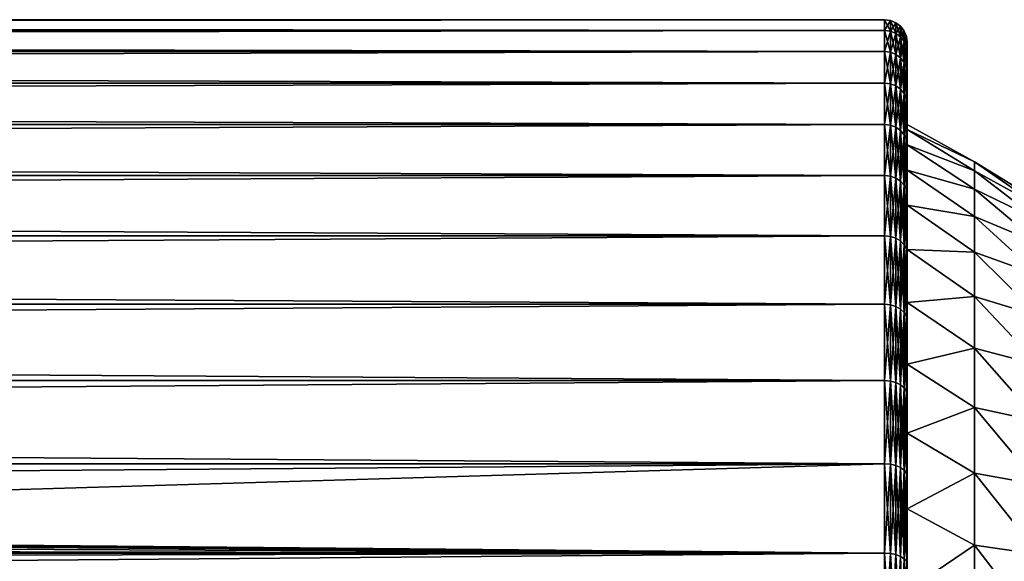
# Model space of a CAD drawing. Header units: millimetres. Extents: x -128 to 173, y -40 to 30.
# Tile 269 of 353: x 108 to 130, y 11 to 23. Entities that reach past the tile are written whole.
import ezdxf

# ---------------------------------------------------------------- set-up
doc = ezdxf.new("R2010")
doc.units = ezdxf.units.MM
doc.header["$LTSCALE"] = 56.728605
for name, color, linetype in [('2', 7, 'CONTINUOUS'), ('24', 7, 'CONTINUOUS'), ('3', 7, 'CONTINUOUS'), ('36', 7, 'CONTINUOUS')]:
    doc.layers.add(name, color=color, linetype=linetype)

msp = doc.modelspace()

# ---------------------------------------------------------------- linework, layer by layer
at = {"layer": '2', "color": 7, "linetype": 'CONTINUOUS'}
for points in [[(128, 22.471, 1.14), (128, 22.24, 3.407), (128, 22.471, -1.14), (128, 22.471, 1.14)], [(128, 22.471, -1.14), (128, 22.24, 3.407), (128, 22.24, -3.407), (128, 22.471, -1.14)], [(128, 22.24, 3.407), (128, 21.782, 5.64), (128, 22.24, -3.407), (128, 22.24, 3.407)], [(128, 22.24, -3.407), (128, 21.782, 5.64), (128, 21.782, -5.64), (128, 22.24, -3.407)], [(128, 21.782, 5.64), (128, 21.099, 7.815), (128, 21.782, -5.64), (128, 21.782, 5.64)], [(128, 21.782, -5.64), (128, 21.099, 7.815), (128, 21.099, -7.815), (128, 21.782, -5.64)], [(128, 21.099, 7.815), (128, 20.2, 9.91), (128, 21.099, -7.815), (128, 21.099, 7.815)], [(128, 21.099, -7.815), (128, 20.2, 9.91), (128, 20.653), (128, 21.099, -7.815)], [(128, 20.2, -9.91), (128, 21.099, -7.815), (128, 20.202, -4.294), (128, 20.2, -9.91)], [(128, 20.202, -4.294), (128, 21.099, -7.815), (128, 20.54, -2.159), (128, 20.202, -4.294)], [(128, 20.54, -2.159), (128, 21.099, -7.815), (128, 20.653), (128, 20.54, -2.159)], [(128, 20.653), (128, 20.2, 9.91), (128, 20.54, 2.159), (128, 20.653)], [(128, 20.54, 2.159), (128, 20.2, 9.91), (128, 20.202, 4.294), (128, 20.54, 2.159)], [(128, 20.202, 4.294), (128, 20.2, 9.91), (128, 19.642, 6.382), (128, 20.202, 4.294)], [(128, 19.642, -6.382), (128, 20.2, -9.91), (128, 20.202, -4.294), (128, 19.642, -6.382)], [(128, 20.2, 9.91), (128, 19.094, 11.903), (128, 19.642, 6.382), (128, 20.2, 9.91)], [(128, 19.094, -11.903), (128, 20.2, -9.91), (128, 19.642, -6.382), (128, 19.094, -11.903)], [(128, 19.642, 6.382), (128, 19.094, 11.903), (128, 18.868, 8.4), (128, 19.642, 6.382)], [(128, 18.868, -8.4), (128, 19.094, -11.903), (128, 19.642, -6.382), (128, 18.868, -8.4)], [(128, 19.094, 11.903), (128, 17.791, 13.774), (128, 18.868, 8.4), (128, 19.094, 11.903)], [(128, 17.791, -13.774), (128, 19.094, -11.903), (128, 17.886, -10.327), (128, 17.791, -13.774)], [(128, 17.886, -10.327), (128, 19.094, -11.903), (128, 18.868, -8.4), (128, 17.886, -10.327)], [(128, 18.868, 8.4), (128, 17.791, 13.774), (128, 17.886, 10.327), (128, 18.868, 8.4)], [(128, 17.886, 10.327), (128, 17.791, 13.774), (128, 16.709, 12.14), (128, 17.886, 10.327)], [(128, 16.709, -12.14), (128, 17.791, -13.774), (128, 17.886, -10.327), (128, 16.709, -12.14)], [(128, 17.791, 13.774), (128, 16.306, 15.503), (128, 16.709, 12.14), (128, 17.791, 13.774)], [(128, 16.306, -15.503), (128, 17.791, -13.774), (128, 16.709, -12.14), (128, 16.306, -15.503)], [(128, 16.709, 12.14), (128, 16.306, 15.503), (128, 15.348, 13.82), (128, 16.709, 12.14)], [(128, 15.348, -13.82), (128, 16.306, -15.503), (128, 16.709, -12.14), (128, 15.348, -13.82)], [(128, 16.306, 15.503), (128, 14.654, 17.073), (128, 15.348, 13.82), (128, 16.306, 15.503)], [(128, 14.654, -17.073), (128, 16.306, -15.503), (128, 15.348, -13.82), (128, 14.654, -17.073)], [(128, 15.348, 13.82), (128, 14.654, 17.073), (128, 13.82, 15.348), (128, 15.348, 13.82)], [(128, 13.82, -15.348), (128, 14.654, -17.073), (128, 15.348, -13.82), (128, 13.82, -15.348)], [(128, 14.654, 17.073), (128, 12.851, 18.469), (128, 13.82, 15.348), (128, 14.654, 17.073)], [(128, 12.851, -18.469), (128, 14.654, -17.073), (128, 13.82, -15.348), (128, 12.851, -18.469)], [(128, 13.82, 15.348), (128, 12.851, 18.469), (128, 12.14, 16.709), (128, 13.82, 15.348)], [(128, 12.14, -16.709), (128, 12.851, -18.469), (128, 13.82, -15.348), (128, 12.14, -16.709)], [(128, 12.851, 18.469), (128, 10.917, 19.674), (128, 12.14, 16.709), (128, 12.851, 18.469)], [(128, 10.917, -19.674), (128, 12.851, -18.469), (128, 12.14, -16.709), (128, 10.917, -19.674)], [(128, 12.14, 16.709), (128, 10.917, 19.674), (128, 10.327, 17.886), (128, 12.14, 16.709)], [(128, 10.327, -17.886), (128, 10.917, -19.674), (128, 12.14, -16.709), (128, 10.327, -17.886)]]:
    msp.add_3dface(points, dxfattribs=at)
at = {"layer": '24', "color": 7, "linetype": 'CONTINUOUS'}
for points in [[(127.5, 22.735, -3.483), (127.5, 22.97, -1.165), (127.629, 22.718, -3.48), (127.5, 22.735, -3.483)], [(127.5, 22.97, -1.165), (127.5, 22.97, 1.165), (127.629, 22.953, -1.164), (127.5, 22.97, -1.165)], [(127.5, 22.97, -1.165), (127.629, 22.953, -1.164), (127.629, 22.718, -3.48), (127.5, 22.97, -1.165)], [(127.5, 22.97, 1.165), (127.5, 22.735, 3.483), (127.629, 22.953, 1.164), (127.5, 22.97, 1.165)], [(127.5, 22.97, 1.165), (127.629, 22.953, 1.164), (127.629, 22.953, -1.164), (127.5, 22.97, 1.165)], [(127.5, 22.735, 3.483), (127.629, 22.718, 3.48), (127.629, 22.953, 1.164), (127.5, 22.735, 3.483)], [(127.75, 22.904, 1.162), (127.75, 22.904, -1.162), (127.629, 22.953, 1.164), (127.75, 22.904, 1.162)], [(127.629, 22.718, 3.48), (127.75, 22.904, 1.162), (127.629, 22.953, 1.164), (127.629, 22.718, 3.48)], [(127.75, 22.904, -1.162), (127.75, 22.668, -3.473), (127.629, 22.953, -1.164), (127.75, 22.904, -1.162)], [(127.629, 22.953, 1.164), (127.75, 22.904, -1.162), (127.629, 22.953, -1.164), (127.629, 22.953, 1.164)], [(127.629, 22.953, -1.164), (127.75, 22.668, -3.473), (127.629, 22.718, -3.48), (127.629, 22.953, -1.164)], [(127.75, 22.668, 3.473), (127.75, 22.904, 1.162), (127.629, 22.718, 3.48), (127.75, 22.668, 3.473)], [(127.854, 22.824, 1.158), (127.854, 22.824, -1.158), (127.75, 22.904, 1.162), (127.854, 22.824, 1.158)], [(127.75, 22.668, 3.473), (127.854, 22.824, 1.158), (127.75, 22.904, 1.162), (127.75, 22.668, 3.473)], [(127.854, 22.824, -1.158), (127.854, 22.59, -3.461), (127.75, 22.904, -1.162), (127.854, 22.824, -1.158)], [(127.75, 22.904, 1.162), (127.854, 22.824, -1.158), (127.75, 22.904, -1.162), (127.75, 22.904, 1.162)], [(127.75, 22.904, -1.162), (127.854, 22.59, -3.461), (127.75, 22.668, -3.473), (127.75, 22.904, -1.162)], [(127.5, 22.266, -5.765), (127.5, 22.735, -3.483), (127.629, 22.249, -5.761), (127.5, 22.266, -5.765)], [(127.5, 22.735, -3.483), (127.629, 22.718, -3.48), (127.629, 22.249, -5.761), (127.5, 22.735, -3.483)], [(127.5, 22.735, 3.483), (127.5, 22.266, 5.765), (127.629, 22.718, 3.48), (127.5, 22.735, 3.483)], [(127.5, 22.266, 5.765), (127.629, 22.249, 5.761), (127.629, 22.718, 3.48), (127.5, 22.266, 5.765)], [(127.629, 22.249, 5.761), (127.75, 22.668, 3.473), (127.629, 22.718, 3.48), (127.629, 22.249, 5.761)], [(127.75, 22.668, -3.473), (127.75, 22.201, -5.748), (127.629, 22.718, -3.48), (127.75, 22.668, -3.473)], [(127.629, 22.718, -3.48), (127.75, 22.201, -5.748), (127.629, 22.249, -5.761), (127.629, 22.718, -3.48)], [(127.854, 22.59, 3.461), (127.854, 22.824, 1.158), (127.75, 22.668, 3.473), (127.854, 22.59, 3.461)], [(127.933, 22.72, 1.152), (127.933, 22.72, -1.152), (127.854, 22.824, 1.158), (127.933, 22.72, 1.152)], [(127.854, 22.59, 3.461), (127.933, 22.72, 1.152), (127.854, 22.824, 1.158), (127.854, 22.59, 3.461)], [(127.933, 22.72, -1.152), (127.933, 22.487, -3.445), (127.854, 22.824, -1.158), (127.933, 22.72, -1.152)], [(127.854, 22.824, 1.158), (127.933, 22.72, -1.152), (127.854, 22.824, -1.158), (127.854, 22.824, 1.158)], [(127.854, 22.824, -1.158), (127.933, 22.487, -3.445), (127.854, 22.59, -3.461), (127.854, 22.824, -1.158)], [(127.933, 22.487, 3.445), (127.933, 22.72, 1.152), (127.854, 22.59, 3.461), (127.933, 22.487, 3.445)], [(127.983, 22.6, 1.146), (127.983, 22.6, -1.146), (127.933, 22.72, 1.152), (127.983, 22.6, 1.146)], [(127.933, 22.487, 3.445), (127.983, 22.6, 1.146), (127.933, 22.72, 1.152), (127.933, 22.487, 3.445)], [(127.983, 22.6, -1.146), (127.983, 22.368, -3.427), (127.933, 22.72, -1.152), (127.983, 22.6, -1.146)], [(127.933, 22.72, 1.152), (127.983, 22.6, -1.146), (127.933, 22.72, -1.152), (127.933, 22.72, 1.152)], [(127.933, 22.72, -1.152), (127.983, 22.368, -3.427), (127.933, 22.487, -3.445), (127.933, 22.72, -1.152)], [(127.75, 22.201, 5.748), (127.75, 22.668, 3.473), (127.629, 22.249, 5.761), (127.75, 22.201, 5.748)], [(127.75, 22.201, 5.748), (127.854, 22.59, 3.461), (127.75, 22.668, 3.473), (127.75, 22.201, 5.748)], [(127.854, 22.59, -3.461), (127.854, 22.124, -5.728), (127.75, 22.668, -3.473), (127.854, 22.59, -3.461)], [(127.75, 22.668, -3.473), (127.854, 22.124, -5.728), (127.75, 22.201, -5.748), (127.75, 22.668, -3.473)], [(127.854, 22.124, 5.728), (127.854, 22.59, 3.461), (127.75, 22.201, 5.748), (127.854, 22.124, 5.728)], [(127.854, 22.124, 5.728), (127.933, 22.487, 3.445), (127.854, 22.59, 3.461), (127.854, 22.124, 5.728)], [(127.933, 22.487, -3.445), (127.933, 22.023, -5.702), (127.854, 22.59, -3.461), (127.933, 22.487, -3.445)], [(127.854, 22.59, -3.461), (127.933, 22.023, -5.702), (127.854, 22.124, -5.728), (127.854, 22.59, -3.461)], [(127.933, 22.023, 5.702), (127.933, 22.487, 3.445), (127.854, 22.124, 5.728), (127.933, 22.023, 5.702)], [(127.983, 22.368, 3.427), (127.983, 22.6, 1.146), (127.933, 22.487, 3.445), (127.983, 22.368, 3.427)], [(127.933, 22.023, 5.702), (127.983, 22.368, 3.427), (127.933, 22.487, 3.445), (127.933, 22.023, 5.702)], [(127.983, 22.368, -3.427), (127.983, 21.907, -5.672), (127.933, 22.487, -3.445), (127.983, 22.368, -3.427)], [(127.933, 22.487, -3.445), (127.983, 21.907, -5.672), (127.933, 22.023, -5.702), (127.933, 22.487, -3.445)], [(128, 22.471, 1.14), (128, 22.471, -1.14), (127.983, 22.6, 1.146), (128, 22.471, 1.14)], [(127.983, 22.368, 3.427), (128, 22.471, 1.14), (127.983, 22.6, 1.146), (127.983, 22.368, 3.427)], [(127.983, 22.6, 1.146), (128, 22.471, -1.14), (127.983, 22.6, -1.146), (127.983, 22.6, 1.146)], [(127.983, 22.6, -1.146), (128, 22.471, -1.14), (127.983, 22.368, -3.427), (127.983, 22.6, -1.146)], [(128, 22.24, 3.407), (128, 22.471, 1.14), (127.983, 22.368, 3.427), (128, 22.24, 3.407)], [(128, 22.471, -1.14), (128, 22.24, -3.407), (127.983, 22.368, -3.427), (128, 22.471, -1.14)], [(127.5, 21.568, -7.988), (127.5, 22.266, -5.765), (127.629, 21.552, -7.982), (127.5, 21.568, -7.988)], [(127.5, 22.266, -5.765), (127.629, 22.249, -5.761), (127.629, 21.552, -7.982), (127.5, 22.266, -5.765)], [(127.5, 22.266, 5.765), (127.5, 21.568, 7.988), (127.629, 22.249, 5.761), (127.5, 22.266, 5.765)], [(127.5, 21.568, 7.988), (127.629, 21.552, 7.982), (127.629, 22.249, 5.761), (127.5, 21.568, 7.988)], [(127.629, 21.552, 7.982), (127.75, 22.201, 5.748), (127.629, 22.249, 5.761), (127.629, 21.552, 7.982)], [(127.75, 22.201, -5.748), (127.75, 21.505, -7.965), (127.629, 22.249, -5.761), (127.75, 22.201, -5.748)], [(127.629, 22.249, -5.761), (127.75, 21.505, -7.965), (127.629, 21.552, -7.982), (127.629, 22.249, -5.761)], [(127.983, 21.907, 5.672), (127.983, 22.368, 3.427), (127.933, 22.023, 5.702), (127.983, 21.907, 5.672)], [(127.983, 21.907, 5.672), (128, 22.24, 3.407), (127.983, 22.368, 3.427), (127.983, 21.907, 5.672)], [(127.983, 22.368, -3.427), (128, 22.24, -3.407), (127.983, 21.907, -5.672), (127.983, 22.368, -3.427)], [(128, 21.782, 5.64), (128, 22.24, 3.407), (127.983, 21.907, 5.672), (128, 21.782, 5.64)], [(128, 22.24, -3.407), (128, 21.782, -5.64), (127.983, 21.907, -5.672), (128, 22.24, -3.407)], [(127.75, 21.505, 7.965), (127.75, 22.201, 5.748), (127.629, 21.552, 7.982), (127.75, 21.505, 7.965)], [(127.75, 21.505, 7.965), (127.854, 22.124, 5.728), (127.75, 22.201, 5.748), (127.75, 21.505, 7.965)], [(127.854, 22.124, -5.728), (127.854, 21.431, -7.937), (127.75, 22.201, -5.748), (127.854, 22.124, -5.728)], [(127.75, 22.201, -5.748), (127.854, 21.431, -7.937), (127.75, 21.505, -7.965), (127.75, 22.201, -5.748)], [(127.854, 21.431, 7.937), (127.854, 22.124, 5.728), (127.75, 21.505, 7.965), (127.854, 21.431, 7.937)], [(127.854, 21.431, 7.937), (127.933, 22.023, 5.702), (127.854, 22.124, 5.728), (127.854, 21.431, 7.937)], [(127.933, 22.023, -5.702), (127.933, 21.334, -7.901), (127.854, 22.124, -5.728), (127.933, 22.023, -5.702)], [(127.854, 22.124, -5.728), (127.933, 21.334, -7.901), (127.854, 21.431, -7.937), (127.854, 22.124, -5.728)], [(127.933, 21.334, 7.901), (127.933, 22.023, 5.702), (127.854, 21.431, 7.937), (127.933, 21.334, 7.901)], [(127.933, 21.334, 7.901), (127.983, 21.907, 5.672), (127.933, 22.023, 5.702), (127.933, 21.334, 7.901)], [(127.983, 21.907, -5.672), (127.983, 21.22, -7.859), (127.933, 22.023, -5.702), (127.983, 21.907, -5.672)], [(127.933, 22.023, -5.702), (127.983, 21.22, -7.859), (127.933, 21.334, -7.901), (127.933, 22.023, -5.702)], [(127.983, 21.22, 7.859), (127.983, 21.907, 5.672), (127.933, 21.334, 7.901), (127.983, 21.22, 7.859)], [(127.983, 21.22, 7.859), (128, 21.782, 5.64), (127.983, 21.907, 5.672), (127.983, 21.22, 7.859)], [(127.983, 21.907, -5.672), (128, 21.782, -5.64), (127.983, 21.22, -7.859), (127.983, 21.907, -5.672)], [(128, 21.099, 7.815), (128, 21.782, 5.64), (127.983, 21.22, 7.859), (128, 21.099, 7.815)], [(128, 21.782, -5.64), (128, 21.099, -7.815), (127.983, 21.22, -7.859), (128, 21.782, -5.64)], [(127.5, 20.65, -10.129), (127.5, 21.568, -7.988), (127.629, 20.634, -10.122), (127.5, 20.65, -10.129)], [(127.5, 21.568, -7.988), (127.629, 21.552, -7.982), (127.629, 20.634, -10.122), (127.5, 21.568, -7.988)], [(127.5, 21.568, 7.988), (127.5, 20.65, 10.129), (127.629, 21.552, 7.982), (127.5, 21.568, 7.988)], [(127.5, 20.65, 10.129), (127.629, 20.634, 10.122), (127.629, 21.552, 7.982), (127.5, 20.65, 10.129)], [(127.629, 20.634, 10.122), (127.75, 21.505, 7.965), (127.629, 21.552, 7.982), (127.629, 20.634, 10.122)], [(127.75, 21.505, -7.965), (127.75, 20.589, -10.1), (127.629, 21.552, -7.982), (127.75, 21.505, -7.965)], [(127.629, 21.552, -7.982), (127.75, 20.589, -10.1), (127.629, 20.634, -10.122), (127.629, 21.552, -7.982)], [(127.75, 20.589, 10.1), (127.75, 21.505, 7.965), (127.629, 20.634, 10.122), (127.75, 20.589, 10.1)], [(127.75, 20.589, 10.1), (127.854, 21.431, 7.937), (127.75, 21.505, 7.965), (127.75, 20.589, 10.1)], [(127.854, 21.431, -7.937), (127.854, 20.518, -10.064), (127.75, 21.505, -7.965), (127.854, 21.431, -7.937)], [(127.75, 21.505, -7.965), (127.854, 20.518, -10.064), (127.75, 20.589, -10.1), (127.75, 21.505, -7.965)], [(127.854, 20.518, 10.064), (127.854, 21.431, 7.937), (127.75, 20.589, 10.1), (127.854, 20.518, 10.064)], [(127.854, 20.518, 10.064), (127.933, 21.334, 7.901), (127.854, 21.431, 7.937), (127.854, 20.518, 10.064)], [(127.933, 21.334, -7.901), (127.933, 20.425, -10.019), (127.854, 21.431, -7.937), (127.933, 21.334, -7.901)], [(127.854, 21.431, -7.937), (127.933, 20.425, -10.019), (127.854, 20.518, -10.064), (127.854, 21.431, -7.937)], [(127.933, 20.425, 10.019), (127.933, 21.334, 7.901), (127.854, 20.518, 10.064), (127.933, 20.425, 10.019)], [(127.933, 20.425, 10.019), (127.983, 21.22, 7.859), (127.933, 21.334, 7.901), (127.933, 20.425, 10.019)], [(127.983, 21.22, -7.859), (127.983, 20.316, -9.966), (127.933, 21.334, -7.901), (127.983, 21.22, -7.859)], [(127.933, 21.334, -7.901), (127.983, 20.316, -9.966), (127.933, 20.425, -10.019), (127.933, 21.334, -7.901)], [(127.983, 20.316, 9.966), (127.983, 21.22, 7.859), (127.933, 20.425, 10.019), (127.983, 20.316, 9.966)], [(127.983, 20.316, 9.966), (128, 21.099, 7.815), (127.983, 21.22, 7.859), (127.983, 20.316, 9.966)], [(127.983, 21.22, -7.859), (128, 21.099, -7.815), (127.983, 20.316, -9.966), (127.983, 21.22, -7.859)], [(128, 20.2, 9.91), (128, 21.099, 7.815), (127.983, 20.316, 9.966), (128, 20.2, 9.91)], [(128, 21.099, -7.815), (128, 20.2, -9.91), (127.983, 20.316, -9.966), (128, 21.099, -7.815)], [(127.5, 19.519, -12.166), (127.5, 20.65, -10.129), (127.629, 19.504, -12.157), (127.5, 19.519, -12.166)], [(127.5, 20.65, -10.129), (127.629, 20.634, -10.122), (127.629, 19.504, -12.157), (127.5, 20.65, -10.129)], [(127.5, 20.65, 10.129), (127.5, 19.519, 12.166), (127.629, 20.634, 10.122), (127.5, 20.65, 10.129)], [(127.5, 19.519, 12.166), (127.629, 19.504, 12.157), (127.629, 20.634, 10.122), (127.5, 19.519, 12.166)], [(127.629, 19.504, 12.157), (127.75, 20.589, 10.1), (127.629, 20.634, 10.122), (127.629, 19.504, 12.157)], [(127.75, 20.589, -10.1), (127.75, 19.462, -12.131), (127.629, 20.634, -10.122), (127.75, 20.589, -10.1)], [(127.629, 20.634, -10.122), (127.75, 19.462, -12.131), (127.629, 19.504, -12.157), (127.629, 20.634, -10.122)], [(127.75, 19.462, 12.131), (127.75, 20.589, 10.1), (127.629, 19.504, 12.157), (127.75, 19.462, 12.131)], [(127.75, 19.462, 12.131), (127.854, 20.518, 10.064), (127.75, 20.589, 10.1), (127.75, 19.462, 12.131)], [(127.854, 20.518, -10.064), (127.854, 19.394, -12.089), (127.75, 20.589, -10.1), (127.854, 20.518, -10.064)], [(127.75, 20.589, -10.1), (127.854, 19.394, -12.089), (127.75, 19.462, -12.131), (127.75, 20.589, -10.1)], [(127.854, 19.394, 12.089), (127.854, 20.518, 10.064), (127.75, 19.462, 12.131), (127.854, 19.394, 12.089)], [(127.854, 19.394, 12.089), (127.933, 20.425, 10.019), (127.854, 20.518, 10.064), (127.854, 19.394, 12.089)], [(127.933, 20.425, -10.019), (127.933, 19.306, -12.034), (127.854, 20.518, -10.064), (127.933, 20.425, -10.019)], [(127.854, 20.518, -10.064), (127.933, 19.306, -12.034), (127.854, 19.394, -12.089), (127.854, 20.518, -10.064)], [(127.933, 19.306, 12.034), (127.933, 20.425, 10.019), (127.854, 19.394, 12.089), (127.933, 19.306, 12.034)], [(127.933, 19.306, 12.034), (127.983, 20.316, 9.966), (127.933, 20.425, 10.019), (127.933, 19.306, 12.034)], [(127.983, 20.316, -9.966), (127.983, 19.204, -11.97), (127.933, 20.425, -10.019), (127.983, 20.316, -9.966)], [(127.933, 20.425, -10.019), (127.983, 19.204, -11.97), (127.933, 19.306, -12.034), (127.933, 20.425, -10.019)], [(127.983, 19.204, 11.97), (127.983, 20.316, 9.966), (127.933, 19.306, 12.034), (127.983, 19.204, 11.97)], [(127.983, 19.204, 11.97), (128, 20.2, 9.91), (127.983, 20.316, 9.966), (127.983, 19.204, 11.97)], [(127.983, 20.316, -9.966), (128, 20.2, -9.91), (127.983, 19.204, -11.97), (127.983, 20.316, -9.966)], [(128, 19.094, 11.903), (128, 20.2, 9.91), (127.983, 19.204, 11.97), (128, 19.094, 11.903)], [(128, 20.2, -9.91), (128, 19.094, -11.903), (127.983, 19.204, -11.97), (128, 20.2, -9.91)], [(127.5, 18.188, -14.078), (127.5, 19.519, -12.166), (127.629, 18.174, -14.068), (127.5, 18.188, -14.078)], [(127.5, 19.519, -12.166), (127.629, 19.504, -12.157), (127.629, 18.174, -14.068), (127.5, 19.519, -12.166)], [(127.5, 19.519, 12.166), (127.5, 18.188, 14.078), (127.629, 19.504, 12.157), (127.5, 19.519, 12.166)], [(127.5, 18.188, 14.078), (127.629, 18.174, 14.068), (127.629, 19.504, 12.157), (127.5, 18.188, 14.078)], [(127.629, 18.174, 14.068), (127.75, 19.462, 12.131), (127.629, 19.504, 12.157), (127.629, 18.174, 14.068)], [(127.75, 19.462, -12.131), (127.75, 18.135, -14.037), (127.629, 19.504, -12.157), (127.75, 19.462, -12.131)], [(127.629, 19.504, -12.157), (127.75, 18.135, -14.037), (127.629, 18.174, -14.068), (127.629, 19.504, -12.157)], [(127.75, 18.135, 14.037), (127.75, 19.462, 12.131), (127.629, 18.174, 14.068), (127.75, 18.135, 14.037)], [(127.75, 18.135, 14.037), (127.854, 19.394, 12.089), (127.75, 19.462, 12.131), (127.75, 18.135, 14.037)], [(127.854, 19.394, -12.089), (127.854, 18.072, -13.989), (127.75, 19.462, -12.131), (127.854, 19.394, -12.089)], [(127.75, 19.462, -12.131), (127.854, 18.072, -13.989), (127.75, 18.135, -14.037), (127.75, 19.462, -12.131)], [(127.854, 18.072, 13.989), (127.854, 19.394, 12.089), (127.75, 18.135, 14.037), (127.854, 18.072, 13.989)], [(127.854, 18.072, 13.989), (127.933, 19.306, 12.034), (127.854, 19.394, 12.089), (127.854, 18.072, 13.989)], [(127.933, 19.306, -12.034), (127.933, 17.99, -13.925), (127.854, 19.394, -12.089), (127.933, 19.306, -12.034)], [(127.854, 19.394, -12.089), (127.933, 17.99, -13.925), (127.854, 18.072, -13.989), (127.854, 19.394, -12.089)], [(127.933, 17.99, 13.925), (127.933, 19.306, 12.034), (127.854, 18.072, 13.989), (127.933, 17.99, 13.925)], [(127.933, 17.99, 13.925), (127.983, 19.204, 11.97), (127.933, 19.306, 12.034), (127.933, 17.99, 13.925)], [(127.983, 19.204, -11.97), (127.983, 17.894, -13.851), (127.933, 19.306, -12.034), (127.983, 19.204, -11.97)], [(127.933, 19.306, -12.034), (127.983, 17.894, -13.851), (127.933, 17.99, -13.925), (127.933, 19.306, -12.034)], [(127.983, 17.894, 13.851), (127.983, 19.204, 11.97), (127.933, 17.99, 13.925), (127.983, 17.894, 13.851)], [(127.983, 17.894, 13.851), (128, 19.094, 11.903), (127.983, 19.204, 11.97), (127.983, 17.894, 13.851)], [(127.983, 19.204, -11.97), (128, 19.094, -11.903), (127.983, 17.894, -13.851), (127.983, 19.204, -11.97)], [(128, 17.791, 13.774), (128, 19.094, 11.903), (127.983, 17.894, 13.851), (128, 17.791, 13.774)], [(128, 19.094, -11.903), (128, 17.791, -13.774), (127.983, 17.894, -13.851), (128, 19.094, -11.903)], [(127.5, 16.67, -15.846), (127.5, 18.188, -14.078), (127.629, 16.658, -15.835), (127.5, 16.67, -15.846)], [(127.5, 18.188, -14.078), (127.629, 18.174, -14.068), (127.629, 16.658, -15.835), (127.5, 18.188, -14.078)], [(127.5, 18.188, 14.078), (127.5, 16.67, 15.846), (127.629, 18.174, 14.068), (127.5, 18.188, 14.078)], [(127.5, 16.67, 15.846), (127.629, 16.658, 15.835), (127.629, 18.174, 14.068), (127.5, 16.67, 15.846)], [(127.629, 16.658, 15.835), (127.75, 18.135, 14.037), (127.629, 18.174, 14.068), (127.629, 16.658, 15.835)], [(127.75, 18.135, -14.037), (127.75, 16.622, -15.8), (127.629, 18.174, -14.068), (127.75, 18.135, -14.037)], [(127.629, 18.174, -14.068), (127.75, 16.622, -15.8), (127.629, 16.658, -15.835), (127.629, 18.174, -14.068)], [(127.75, 16.622, 15.8), (127.75, 18.135, 14.037), (127.629, 16.658, 15.835), (127.75, 16.622, 15.8)], [(127.75, 16.622, 15.8), (127.854, 18.072, 13.989), (127.75, 18.135, 14.037), (127.75, 16.622, 15.8)], [(127.854, 18.072, -13.989), (127.854, 16.564, -15.745), (127.75, 18.135, -14.037), (127.854, 18.072, -13.989)], [(127.75, 18.135, -14.037), (127.854, 16.564, -15.745), (127.75, 16.622, -15.8), (127.75, 18.135, -14.037)], [(127.854, 16.564, 15.745), (127.854, 18.072, 13.989), (127.75, 16.622, 15.8), (127.854, 16.564, 15.745)], [(127.854, 16.564, 15.745), (127.933, 17.99, 13.925), (127.854, 18.072, 13.989), (127.854, 16.564, 15.745)], [(127.933, 17.99, -13.925), (127.933, 16.489, -15.674), (127.854, 18.072, -13.989), (127.933, 17.99, -13.925)], [(127.854, 18.072, -13.989), (127.933, 16.489, -15.674), (127.854, 16.564, -15.745), (127.854, 18.072, -13.989)], [(127.933, 16.489, 15.674), (127.933, 17.99, 13.925), (127.854, 16.564, 15.745), (127.933, 16.489, 15.674)], [(127.933, 16.489, 15.674), (127.983, 17.894, 13.851), (127.933, 17.99, 13.925), (127.933, 16.489, 15.674)], [(127.983, 17.894, -13.851), (127.983, 16.401, -15.591), (127.933, 17.99, -13.925), (127.983, 17.894, -13.851)], [(127.933, 17.99, -13.925), (127.983, 16.401, -15.591), (127.933, 16.489, -15.674), (127.933, 17.99, -13.925)], [(127.983, 16.401, 15.591), (127.983, 17.894, 13.851), (127.933, 16.489, 15.674), (127.983, 16.401, 15.591)], [(127.983, 16.401, 15.591), (128, 17.791, 13.774), (127.983, 17.894, 13.851), (127.983, 16.401, 15.591)], [(127.983, 17.894, -13.851), (128, 17.791, -13.774), (127.983, 16.401, -15.591), (127.983, 17.894, -13.851)], [(128, 16.306, 15.503), (128, 17.791, 13.774), (127.983, 16.401, 15.591), (128, 16.306, 15.503)], [(128, 17.791, -13.774), (128, 16.306, -15.503), (127.983, 16.401, -15.591), (128, 17.791, -13.774)], [(127.5, 14.982, -17.451), (127.5, 16.67, -15.846), (127.629, 14.97, -17.439), (127.5, 14.982, -17.451)], [(127.5, 16.67, -15.846), (127.629, 16.658, -15.835), (127.629, 14.97, -17.439), (127.5, 16.67, -15.846)], [(127.5, 16.67, 15.846), (127.5, 14.982, 17.451), (127.629, 16.658, 15.835), (127.5, 16.67, 15.846)], [(127.5, 14.982, 17.451), (127.629, 14.97, 17.439), (127.629, 16.658, 15.835), (127.5, 14.982, 17.451)], [(127.629, 14.97, 17.439), (127.75, 16.622, 15.8), (127.629, 16.658, 15.835), (127.629, 14.97, 17.439)], [(127.75, 16.622, -15.8), (127.75, 14.938, -17.401), (127.629, 16.658, -15.835), (127.75, 16.622, -15.8)], [(127.629, 16.658, -15.835), (127.75, 14.938, -17.401), (127.629, 14.97, -17.439), (127.629, 16.658, -15.835)], [(127.75, 14.938, 17.401), (127.75, 16.622, 15.8), (127.629, 14.97, 17.439), (127.75, 14.938, 17.401)], [(127.75, 14.938, 17.401), (127.854, 16.564, 15.745), (127.75, 16.622, 15.8), (127.75, 14.938, 17.401)], [(127.854, 16.564, -15.745), (127.854, 14.886, -17.34), (127.75, 16.622, -15.8), (127.854, 16.564, -15.745)], [(127.75, 16.622, -15.8), (127.854, 14.886, -17.34), (127.75, 14.938, -17.401), (127.75, 16.622, -15.8)], [(127.854, 14.886, 17.34), (127.854, 16.564, 15.745), (127.75, 14.938, 17.401), (127.854, 14.886, 17.34)], [(127.854, 14.886, 17.34), (127.933, 16.489, 15.674), (127.854, 16.564, 15.745), (127.854, 14.886, 17.34)], [(127.933, 16.489, -15.674), (127.933, 14.819, -17.261), (127.854, 16.564, -15.745), (127.933, 16.489, -15.674)], [(127.854, 16.564, -15.745), (127.933, 14.819, -17.261), (127.854, 14.886, -17.34), (127.854, 16.564, -15.745)], [(127.933, 14.819, 17.261), (127.933, 16.489, 15.674), (127.854, 14.886, 17.34), (127.933, 14.819, 17.261)], [(127.933, 14.819, 17.261), (127.983, 16.401, 15.591), (127.933, 16.489, 15.674), (127.933, 14.819, 17.261)], [(127.983, 16.401, -15.591), (127.983, 14.74, -17.17), (127.933, 16.489, -15.674), (127.983, 16.401, -15.591)], [(127.933, 16.489, -15.674), (127.983, 14.74, -17.17), (127.933, 14.819, -17.261), (127.933, 16.489, -15.674)], [(127.983, 14.74, 17.17), (127.983, 16.401, 15.591), (127.933, 14.819, 17.261), (127.983, 14.74, 17.17)], [(127.983, 14.74, 17.17), (128, 16.306, 15.503), (127.983, 16.401, 15.591), (127.983, 14.74, 17.17)], [(127.983, 16.401, -15.591), (128, 16.306, -15.503), (127.983, 14.74, -17.17), (127.983, 16.401, -15.591)], [(128, 14.654, 17.073), (128, 16.306, 15.503), (127.983, 14.74, 17.17), (128, 14.654, 17.073)], [(128, 16.306, -15.503), (128, 14.654, -17.073), (127.983, 14.74, -17.17), (128, 16.306, -15.503)], [(127.5, 13.139, -18.878), (127.5, 14.982, -17.451), (127.629, 13.129, -18.864), (127.5, 13.139, -18.878)], [(127.5, 14.982, -17.451), (127.629, 14.97, -17.439), (127.629, 13.129, -18.864), (127.5, 14.982, -17.451)], [(127.5, 14.982, 17.451), (127.5, 13.139, 18.878), (127.629, 14.97, 17.439), (127.5, 14.982, 17.451)], [(127.5, 13.139, 18.878), (127.629, 13.129, 18.864), (127.629, 14.97, 17.439), (127.5, 13.139, 18.878)], [(127.629, 13.129, 18.864), (127.75, 14.938, 17.401), (127.629, 14.97, 17.439), (127.629, 13.129, 18.864)], [(127.75, 14.938, -17.401), (127.75, 13.101, -18.823), (127.629, 14.97, -17.439), (127.75, 14.938, -17.401)], [(127.629, 14.97, -17.439), (127.75, 13.101, -18.823), (127.629, 13.129, -18.864), (127.629, 14.97, -17.439)], [(127.75, 13.101, 18.823), (127.75, 14.938, 17.401), (127.629, 13.129, 18.864), (127.75, 13.101, 18.823)], [(127.75, 13.101, 18.823), (127.854, 14.886, 17.34), (127.75, 14.938, 17.401), (127.75, 13.101, 18.823)], [(127.854, 14.886, -17.34), (127.854, 13.055, -18.757), (127.75, 14.938, -17.401), (127.854, 14.886, -17.34)], [(127.75, 14.938, -17.401), (127.854, 13.055, -18.757), (127.75, 13.101, -18.823), (127.75, 14.938, -17.401)], [(127.854, 13.055, 18.757), (127.854, 14.886, 17.34), (127.75, 13.101, 18.823), (127.854, 13.055, 18.757)], [(127.854, 13.055, 18.757), (127.933, 14.819, 17.261), (127.854, 14.886, 17.34), (127.854, 13.055, 18.757)], [(127.933, 14.819, -17.261), (127.933, 12.996, -18.672), (127.854, 14.886, -17.34), (127.933, 14.819, -17.261)], [(127.854, 14.886, -17.34), (127.933, 12.996, -18.672), (127.854, 13.055, -18.757), (127.854, 14.886, -17.34)], [(127.933, 12.996, 18.672), (127.933, 14.819, 17.261), (127.854, 13.055, 18.757), (127.933, 12.996, 18.672)], [(127.933, 12.996, 18.672), (127.983, 14.74, 17.17), (127.933, 14.819, 17.261), (127.933, 12.996, 18.672)], [(127.983, 14.74, -17.17), (127.983, 12.927, -18.573), (127.933, 14.819, -17.261), (127.983, 14.74, -17.17)], [(127.933, 14.819, -17.261), (127.983, 12.927, -18.573), (127.933, 12.996, -18.672), (127.933, 14.819, -17.261)], [(127.983, 12.927, 18.573), (127.983, 14.74, 17.17), (127.933, 12.996, 18.672), (127.983, 12.927, 18.573)], [(127.983, 12.927, 18.573), (128, 14.654, 17.073), (127.983, 14.74, 17.17), (127.983, 12.927, 18.573)], [(127.983, 14.74, -17.17), (128, 14.654, -17.073), (127.983, 12.927, -18.573), (127.983, 14.74, -17.17)], [(128, 12.851, 18.469), (128, 14.654, 17.073), (127.983, 12.927, 18.573), (128, 12.851, 18.469)], [(128, 14.654, -17.073), (128, 12.851, -18.469), (127.983, 12.927, -18.573), (128, 14.654, -17.073)], [(127.5, 11.162, -20.11), (127.5, 13.139, -18.878), (127.629, 11.154, -20.095), (127.5, 11.162, -20.11)], [(127.5, 13.139, -18.878), (127.629, 13.129, -18.864), (127.629, 11.154, -20.095), (127.5, 13.139, -18.878)], [(127.5, 13.139, 18.878), (127.5, 11.162, 20.11), (127.629, 13.129, 18.864), (127.5, 13.139, 18.878)], [(127.5, 11.162, 20.11), (127.629, 11.154, 20.095), (127.629, 13.129, 18.864), (127.5, 11.162, 20.11)], [(127.629, 11.154, 20.095), (127.75, 13.101, 18.823), (127.629, 13.129, 18.864), (127.629, 11.154, 20.095)], [(127.75, 13.101, -18.823), (127.75, 11.129, -20.051), (127.629, 13.129, -18.864), (127.75, 13.101, -18.823)], [(127.629, 13.129, -18.864), (127.75, 11.129, -20.051), (127.629, 11.154, -20.095), (127.629, 13.129, -18.864)], [(127.75, 11.129, 20.051), (127.75, 13.101, 18.823), (127.629, 11.154, 20.095), (127.75, 11.129, 20.051)], [(127.75, 11.129, 20.051), (127.854, 13.055, 18.757), (127.75, 13.101, 18.823), (127.75, 11.129, 20.051)], [(127.854, 13.055, -18.757), (127.854, 11.091, -19.982), (127.75, 13.101, -18.823), (127.854, 13.055, -18.757)], [(127.75, 13.101, -18.823), (127.854, 11.091, -19.982), (127.75, 11.129, -20.051), (127.75, 13.101, -18.823)], [(127.854, 11.091, 19.982), (127.854, 13.055, 18.757), (127.75, 11.129, 20.051), (127.854, 11.091, 19.982)], [(127.854, 11.091, 19.982), (127.933, 12.996, 18.672), (127.854, 13.055, 18.757), (127.854, 11.091, 19.982)], [(127.933, 12.996, -18.672), (127.933, 11.04, -19.891), (127.854, 13.055, -18.757), (127.933, 12.996, -18.672)], [(127.854, 13.055, -18.757), (127.933, 11.04, -19.891), (127.854, 11.091, -19.982), (127.854, 13.055, -18.757)], [(127.933, 11.04, 19.891), (127.933, 12.996, 18.672), (127.854, 11.091, 19.982), (127.933, 11.04, 19.891)], [(127.933, 11.04, 19.891), (127.983, 12.927, 18.573), (127.933, 12.996, 18.672), (127.933, 11.04, 19.891)], [(127.983, 12.927, -18.573), (127.983, 10.982, -19.786), (127.933, 12.996, -18.672), (127.983, 12.927, -18.573)], [(127.933, 12.996, -18.672), (127.983, 10.982, -19.786), (127.933, 11.04, -19.891), (127.933, 12.996, -18.672)], [(127.983, 10.982, 19.786), (127.983, 12.927, 18.573), (127.933, 11.04, 19.891), (127.983, 10.982, 19.786)], [(127.983, 10.982, 19.786), (128, 12.851, 18.469), (127.983, 12.927, 18.573), (127.983, 10.982, 19.786)], [(127.983, 12.927, -18.573), (128, 12.851, -18.469), (127.983, 10.982, -19.786), (127.983, 12.927, -18.573)], [(128, 10.917, 19.674), (128, 12.851, 18.469), (127.983, 10.982, 19.786), (128, 10.917, 19.674)], [(128, 12.851, -18.469), (128, 10.917, -19.674), (127.983, 10.982, -19.786), (128, 12.851, -18.469)], [(127.5, 9.07, -21.136), (127.5, 11.162, -20.11), (127.629, 9.063, -21.12), (127.5, 9.07, -21.136)], [(127.5, 11.162, -20.11), (127.629, 11.154, -20.095), (127.629, 9.063, -21.12), (127.5, 11.162, -20.11)], [(127.5, 11.162, 20.11), (127.5, 9.07, 21.136), (127.629, 11.154, 20.095), (127.5, 11.162, 20.11)], [(127.5, 9.07, 21.136), (127.629, 9.063, 21.12), (127.629, 11.154, 20.095), (127.5, 9.07, 21.136)], [(127.629, 9.063, 21.12), (127.75, 11.129, 20.051), (127.629, 11.154, 20.095), (127.629, 9.063, 21.12)], [(127.75, 11.129, -20.051), (127.75, 9.044, -21.074), (127.629, 11.154, -20.095), (127.75, 11.129, -20.051)], [(127.629, 11.154, -20.095), (127.75, 9.044, -21.074), (127.629, 9.063, -21.12), (127.629, 11.154, -20.095)], [(127.75, 9.044, 21.074), (127.75, 11.129, 20.051), (127.629, 9.063, 21.12), (127.75, 9.044, 21.074)], [(127.75, 9.044, 21.074), (127.854, 11.091, 19.982), (127.75, 11.129, 20.051), (127.75, 9.044, 21.074)], [(127.854, 11.091, -19.982), (127.854, 9.012, -21.001), (127.75, 11.129, -20.051), (127.854, 11.091, -19.982)], [(127.75, 11.129, -20.051), (127.854, 9.012, -21.001), (127.75, 9.044, -21.074), (127.75, 11.129, -20.051)], [(127.854, 9.012, 21.001), (127.854, 11.091, 19.982), (127.75, 9.044, 21.074), (127.854, 9.012, 21.001)], [(127.854, 9.012, 21.001), (127.933, 11.04, 19.891), (127.854, 11.091, 19.982), (127.854, 9.012, 21.001)], [(127.933, 11.04, -19.891), (127.933, 8.971, -20.906), (127.854, 11.091, -19.982), (127.933, 11.04, -19.891)], [(127.854, 11.091, -19.982), (127.933, 8.971, -20.906), (127.854, 9.012, -21.001), (127.854, 11.091, -19.982)], [(127.933, 8.971, 20.906), (127.933, 11.04, 19.891), (127.854, 9.012, 21.001), (127.933, 8.971, 20.906)], [(127.933, 8.971, 20.906), (127.983, 10.982, 19.786), (127.933, 11.04, 19.891), (127.933, 8.971, 20.906)], [(127.983, 10.982, -19.786), (127.983, 8.924, -20.795), (127.933, 11.04, -19.891), (127.983, 10.982, -19.786)], [(127.933, 11.04, -19.891), (127.983, 8.924, -20.795), (127.933, 8.971, -20.906), (127.933, 11.04, -19.891)], [(127.983, 10.982, -19.786), (128, 10.917, -19.674), (127.983, 8.924, -20.795), (127.983, 10.982, -19.786)]]:
    msp.add_3dface(points, dxfattribs=at)
at = {"layer": '3', "color": 7, "linetype": 'CONTINUOUS'}
for points in [[(127.5, 22.97, -1.165), (127.5, 22.735, -3.483), (-127.5, 22.97, -1.165), (127.5, 22.97, -1.165)], [(-127.5, 22.97, -1.165), (127.5, 22.735, -3.483), (-127.5, 22.735, -3.483), (-127.5, 22.97, -1.165)], [(127.5, 22.97, 1.165), (127.5, 22.97, -1.165), (-127.5, 22.97, 1.165), (127.5, 22.97, 1.165)], [(-127.5, 22.97, 1.165), (127.5, 22.97, -1.165), (-127.5, 22.97, -1.165), (-127.5, 22.97, 1.165)], [(127.5, 22.735, 3.483), (127.5, 22.97, 1.165), (-127.5, 22.735, 3.483), (127.5, 22.735, 3.483)], [(-127.5, 22.735, 3.483), (127.5, 22.97, 1.165), (-127.5, 22.97, 1.165), (-127.5, 22.735, 3.483)], [(127.5, 22.735, -3.483), (127.5, 22.266, -5.765), (-127.5, 22.735, -3.483), (127.5, 22.735, -3.483)], [(-127.5, 22.735, -3.483), (127.5, 22.266, -5.765), (-127.5, 22.266, -5.765), (-127.5, 22.735, -3.483)], [(127.5, 22.266, 5.765), (127.5, 22.735, 3.483), (-127.5, 22.266, 5.765), (127.5, 22.266, 5.765)], [(-127.5, 22.266, 5.765), (127.5, 22.735, 3.483), (-127.5, 22.735, 3.483), (-127.5, 22.266, 5.765)], [(127.5, 22.266, -5.765), (127.5, 21.568, -7.988), (-127.5, 22.266, -5.765), (127.5, 22.266, -5.765)], [(-127.5, 22.266, -5.765), (127.5, 21.568, -7.988), (-127.5, 21.568, -7.988), (-127.5, 22.266, -5.765)], [(127.5, 21.568, 7.988), (127.5, 22.266, 5.765), (-127.5, 21.568, 7.988), (127.5, 21.568, 7.988)], [(-127.5, 21.568, 7.988), (127.5, 22.266, 5.765), (-127.5, 22.266, 5.765), (-127.5, 21.568, 7.988)], [(127.5, 21.568, -7.988), (127.5, 20.65, -10.129), (-127.5, 21.568, -7.988), (127.5, 21.568, -7.988)], [(-127.5, 21.568, -7.988), (127.5, 20.65, -10.129), (-127.5, 20.65, -10.129), (-127.5, 21.568, -7.988)], [(127.5, 20.65, 10.129), (127.5, 21.568, 7.988), (-127.5, 20.65, 10.129), (127.5, 20.65, 10.129)], [(-127.5, 20.65, 10.129), (127.5, 21.568, 7.988), (-127.5, 21.568, 7.988), (-127.5, 20.65, 10.129)], [(127.5, 20.65, -10.129), (127.5, 19.519, -12.166), (-127.5, 20.65, -10.129), (127.5, 20.65, -10.129)], [(-127.5, 20.65, -10.129), (127.5, 19.519, -12.166), (-127.5, 19.519, -12.166), (-127.5, 20.65, -10.129)], [(127.5, 19.519, 12.166), (127.5, 20.65, 10.129), (-127.5, 19.519, 12.166), (127.5, 19.519, 12.166)], [(-127.5, 19.519, 12.166), (127.5, 20.65, 10.129), (-127.5, 20.65, 10.129), (-127.5, 19.519, 12.166)], [(127.5, 19.519, -12.166), (127.5, 18.188, -14.078), (-127.5, 19.519, -12.166), (127.5, 19.519, -12.166)], [(-127.5, 19.519, -12.166), (127.5, 18.188, -14.078), (-127.5, 18.188, -14.078), (-127.5, 19.519, -12.166)], [(127.5, 18.188, 14.078), (127.5, 19.519, 12.166), (-127.5, 18.188, 14.078), (127.5, 18.188, 14.078)], [(-127.5, 18.188, 14.078), (127.5, 19.519, 12.166), (-127.5, 19.519, 12.166), (-127.5, 18.188, 14.078)], [(127.5, 18.188, -14.078), (127.5, 16.67, -15.846), (-127.5, 18.188, -14.078), (127.5, 18.188, -14.078)], [(-127.5, 18.188, -14.078), (127.5, 16.67, -15.846), (-127.5, 16.67, -15.846), (-127.5, 18.188, -14.078)], [(127.5, 16.67, 15.846), (127.5, 18.188, 14.078), (-127.5, 16.67, 15.846), (127.5, 16.67, 15.846)], [(-127.5, 16.67, 15.846), (127.5, 18.188, 14.078), (-127.5, 18.188, 14.078), (-127.5, 16.67, 15.846)], [(127.5, 16.67, -15.846), (127.5, 14.982, -17.451), (-127.5, 16.67, -15.846), (127.5, 16.67, -15.846)], [(-127.5, 16.67, -15.846), (127.5, 14.982, -17.451), (-127.5, 14.982, -17.451), (-127.5, 16.67, -15.846)], [(127.5, 14.982, 17.451), (127.5, 16.67, 15.846), (-127.5, 14.982, 17.451), (127.5, 14.982, 17.451)], [(-127.5, 14.982, 17.451), (127.5, 16.67, 15.846), (-127.5, 16.67, 15.846), (-127.5, 14.982, 17.451)], [(127.5, 14.982, -17.451), (127.5, 13.139, -18.878), (-127.5, 14.982, -17.451), (127.5, 14.982, -17.451)], [(-127.5, 14.982, -17.451), (127.5, 13.139, -18.878), (-127.5, 13.139, -18.878), (-127.5, 14.982, -17.451)], [(127.5, 13.139, 18.878), (127.5, 14.982, 17.451), (-127.5, 13.139, 18.878), (127.5, 13.139, 18.878)], [(-127.5, 13.139, 18.878), (127.5, 14.982, 17.451), (-127.5, 14.982, 17.451), (-127.5, 13.139, 18.878)], [(-127.5, 13.139, -18.878), (127.5, 13.139, -18.878), (76.508, 11.63, -19.843), (-127.5, 13.139, -18.878)], [(127.5, 11.162, 20.11), (127.5, 13.139, 18.878), (-127.5, 11.162, 20.11), (127.5, 11.162, 20.11)], [(-127.5, 11.162, 20.11), (127.5, 13.139, 18.878), (-127.5, 13.139, 18.878), (-127.5, 11.162, 20.11)], [(127.5, 13.139, -18.878), (127.5, 11.162, -20.11), (76.508, 11.63, -19.843), (127.5, 13.139, -18.878)], [(76.508, 11.63, -19.843), (127.5, 11.162, -20.11), (77.133, 11.614, -19.852), (76.508, 11.63, -19.843)], [(77.133, 11.614, -19.852), (127.5, 11.162, -20.11), (77.758, 11.567, -19.88), (77.133, 11.614, -19.852)], [(77.758, 11.567, -19.88), (127.5, 11.162, -20.11), (78.382, 11.488, -19.925), (77.758, 11.567, -19.88)], [(78.382, 11.488, -19.925), (127.5, 11.162, -20.11), (79.005, 11.377, -19.989), (78.382, 11.488, -19.925)], [(79.005, 11.377, -19.989), (127.5, 11.162, -20.11), (79.629, 11.233, -20.07), (79.005, 11.377, -19.989)], [(127.5, 9.07, 21.136), (127.5, 11.162, 20.11), (-127.5, 9.07, 21.136), (127.5, 9.07, 21.136)], [(-127.5, 9.07, 21.136), (127.5, 11.162, 20.11), (-127.5, 11.162, 20.11), (-127.5, 9.07, 21.136)], [(79.629, 11.233, -20.07), (127.5, 11.162, -20.11), (80.252, 11.055, -20.169), (79.629, 11.233, -20.07)], [(127.5, 11.162, -20.11), (127.5, 9.07, -21.136), (80.252, 11.055, -20.169), (127.5, 11.162, -20.11)], [(80.252, 11.055, -20.169), (127.5, 9.07, -21.136), (80.872, 10.842, -20.284), (80.252, 11.055, -20.169)]]:
    msp.add_3dface(points, dxfattribs=at)
at = {"layer": '36', "color": 7, "linetype": 'CONTINUOUS'}
for points in [[(128, 20.54, -2.159), (128, 20.653), (129.493, 19.826, -1.005), (128, 20.54, -2.159)], [(128, 20.653), (128, 20.54, 2.159), (129.493, 19.826, 1.005), (128, 20.653)], [(129.493, 19.826, -1.005), (128, 20.653), (129.493, 19.826, 1.005), (129.493, 19.826, -1.005)], [(128, 20.202, -4.294), (128, 20.54, -2.159), (129.493, 19.623, -3.006), (128, 20.202, -4.294)], [(129.493, 19.623, -3.006), (128, 20.54, -2.159), (129.493, 19.826, -1.005), (129.493, 19.623, -3.006)], [(128, 20.54, 2.159), (128, 20.202, 4.294), (129.493, 19.623, 3.006), (128, 20.54, 2.159)], [(129.493, 19.826, 1.005), (128, 20.54, 2.159), (129.493, 19.623, 3.006), (129.493, 19.826, 1.005)], [(128, 19.642, -6.382), (128, 20.202, -4.294), (129.493, 19.218, -4.976), (128, 19.642, -6.382)], [(129.493, 19.218, -4.976), (128, 20.202, -4.294), (129.493, 19.623, -3.006), (129.493, 19.218, -4.976)], [(128, 20.202, 4.294), (128, 19.642, 6.382), (129.493, 19.218, 4.976), (128, 20.202, 4.294)], [(129.493, 19.623, 3.006), (128, 20.202, 4.294), (129.493, 19.218, 4.976), (129.493, 19.623, 3.006)], [(128, 18.868, -8.4), (128, 19.642, -6.382), (129.493, 18.616, -6.895), (128, 18.868, -8.4)], [(129.493, 18.616, -6.895), (128, 19.642, -6.382), (129.493, 19.218, -4.976), (129.493, 18.616, -6.895)], [(128, 19.642, 6.382), (128, 18.868, 8.4), (129.493, 18.616, 6.895), (128, 19.642, 6.382)], [(129.493, 19.218, 4.976), (128, 19.642, 6.382), (129.493, 18.616, 6.895), (129.493, 19.218, 4.976)], [(129.493, 19.623, -3.006), (129.493, 19.826, -1.005), (130.924, 18.839, -1.98), (129.493, 19.623, -3.006)], [(129.493, 19.826, -1.005), (129.493, 19.826, 1.005), (130.924, 18.943), (129.493, 19.826, -1.005)], [(130.924, 18.839, -1.98), (129.493, 19.826, -1.005), (130.924, 18.943), (130.924, 18.839, -1.98)], [(129.493, 19.826, 1.005), (129.493, 19.623, 3.006), (130.924, 18.839, 1.98), (129.493, 19.826, 1.005)], [(130.924, 18.943), (129.493, 19.826, 1.005), (130.924, 18.839, 1.98), (130.924, 18.943)], [(129.493, 19.218, -4.976), (129.493, 19.623, -3.006), (130.924, 18.529, -3.938), (129.493, 19.218, -4.976)], [(130.924, 18.529, -3.938), (129.493, 19.623, -3.006), (130.924, 18.839, -1.98), (130.924, 18.529, -3.938)], [(129.493, 19.623, 3.006), (129.493, 19.218, 4.976), (130.924, 18.529, 3.938), (129.493, 19.623, 3.006)], [(130.924, 18.839, 1.98), (129.493, 19.623, 3.006), (130.924, 18.529, 3.938), (130.924, 18.839, 1.98)], [(129.493, 18.616, -6.895), (129.493, 19.218, -4.976), (130.924, 18.016, -5.853), (129.493, 18.616, -6.895)], [(130.924, 18.016, -5.853), (129.493, 19.218, -4.976), (130.924, 18.529, -3.938), (130.924, 18.016, -5.853)], [(129.493, 19.218, 4.976), (129.493, 18.616, 6.895), (130.924, 18.016, 5.853), (129.493, 19.218, 4.976)], [(130.924, 18.529, 3.938), (129.493, 19.218, 4.976), (130.924, 18.016, 5.853), (130.924, 18.529, 3.938)], [(128, 17.886, -10.327), (128, 18.868, -8.4), (129.493, 17.823, -8.743), (128, 17.886, -10.327)], [(129.493, 17.823, -8.743), (128, 18.868, -8.4), (129.493, 18.616, -6.895), (129.493, 17.823, -8.743)], [(128, 18.868, 8.4), (128, 17.886, 10.327), (129.493, 17.823, 8.743), (128, 18.868, 8.4)], [(129.493, 18.616, 6.895), (128, 18.868, 8.4), (129.493, 17.823, 8.743), (129.493, 18.616, 6.895)], [(129.493, 17.823, -8.743), (129.493, 18.616, -6.895), (130.924, 17.305, -7.705), (129.493, 17.823, -8.743)], [(130.924, 17.305, -7.705), (129.493, 18.616, -6.895), (130.924, 18.016, -5.853), (130.924, 17.305, -7.705)], [(129.493, 18.616, 6.895), (129.493, 17.823, 8.743), (130.924, 17.305, 7.705), (129.493, 18.616, 6.895)], [(130.924, 18.016, 5.853), (129.493, 18.616, 6.895), (130.924, 17.305, 7.705), (130.924, 18.016, 5.853)], [(128, 16.709, -12.14), (128, 17.886, -10.327), (129.493, 16.847, -10.501), (128, 16.709, -12.14)], [(129.493, 16.847, -10.501), (128, 17.886, -10.327), (129.493, 17.823, -8.743), (129.493, 16.847, -10.501)], [(128, 17.886, 10.327), (128, 16.709, 12.14), (129.493, 16.847, 10.501), (128, 17.886, 10.327)], [(129.493, 17.823, 8.743), (128, 17.886, 10.327), (129.493, 16.847, 10.501), (129.493, 17.823, 8.743)], [(129.493, 16.847, -10.501), (129.493, 17.823, -8.743), (130.924, 16.405, -9.471), (129.493, 16.847, -10.501)], [(130.924, 16.405, -9.471), (129.493, 17.823, -8.743), (130.924, 17.305, -7.705), (130.924, 16.405, -9.471)], [(129.493, 17.823, 8.743), (129.493, 16.847, 10.501), (130.924, 16.405, 9.471), (129.493, 17.823, 8.743)], [(130.924, 17.305, 7.705), (129.493, 17.823, 8.743), (130.924, 16.405, 9.471), (130.924, 17.305, 7.705)], [(129.493, 15.698, -12.151), (128, 16.709, -12.14), (129.493, 16.847, -10.501), (129.493, 15.698, -12.151)], [(129.493, 16.847, 10.501), (128, 16.709, 12.14), (129.493, 15.698, 12.151), (129.493, 16.847, 10.501)], [(129.493, 15.698, -12.151), (129.493, 16.847, -10.501), (130.924, 15.325, -11.134), (129.493, 15.698, -12.151)], [(130.924, 15.325, -11.134), (129.493, 16.847, -10.501), (130.924, 16.405, -9.471), (130.924, 15.325, -11.134)], [(129.493, 16.847, 10.501), (129.493, 15.698, 12.151), (130.924, 15.325, 11.134), (129.493, 16.847, 10.501)], [(130.924, 16.405, 9.471), (129.493, 16.847, 10.501), (130.924, 15.325, 11.134), (130.924, 16.405, 9.471)], [(128, 15.348, -13.82), (128, 16.709, -12.14), (129.493, 15.698, -12.151), (128, 15.348, -13.82)], [(128, 16.709, 12.14), (128, 15.348, 13.82), (129.493, 15.698, 12.151), (128, 16.709, 12.14)], [(129.493, 14.388, -13.677), (128, 15.348, -13.82), (129.493, 15.698, -12.151), (129.493, 14.388, -13.677)], [(129.493, 15.698, 12.151), (128, 15.348, 13.82), (129.493, 14.388, 13.677), (129.493, 15.698, 12.151)], [(129.493, 14.388, -13.677), (129.493, 15.698, -12.151), (130.924, 14.077, -12.675), (129.493, 14.388, -13.677)], [(130.924, 14.077, -12.675), (129.493, 15.698, -12.151), (130.924, 15.325, -11.134), (130.924, 14.077, -12.675)], [(129.493, 15.698, 12.151), (129.493, 14.388, 13.677), (130.924, 14.077, 12.675), (129.493, 15.698, 12.151)], [(130.924, 15.325, 11.134), (129.493, 15.698, 12.151), (130.924, 14.077, 12.675), (130.924, 15.325, 11.134)], [(128, 13.82, -15.348), (128, 15.348, -13.82), (129.493, 14.388, -13.677), (128, 13.82, -15.348)], [(128, 15.348, 13.82), (128, 13.82, 15.348), (129.493, 14.388, 13.677), (128, 15.348, 13.82)], [(129.493, 12.931, -15.063), (128, 13.82, -15.348), (129.493, 14.388, -13.677), (129.493, 12.931, -15.063)], [(129.493, 14.388, 13.677), (128, 13.82, 15.348), (129.493, 12.931, 15.063), (129.493, 14.388, 13.677)], [(129.493, 12.931, -15.063), (129.493, 14.388, -13.677), (130.924, 12.675, -14.077), (129.493, 12.931, -15.063)], [(130.924, 12.675, -14.077), (129.493, 14.388, -13.677), (130.924, 14.077, -12.675), (130.924, 12.675, -14.077)], [(129.493, 14.388, 13.677), (129.493, 12.931, 15.063), (130.924, 12.675, 14.077), (129.493, 14.388, 13.677)], [(130.924, 14.077, 12.675), (129.493, 14.388, 13.677), (130.924, 12.675, 14.077), (130.924, 14.077, 12.675)], [(128, 12.14, -16.709), (128, 13.82, -15.348), (129.493, 12.931, -15.063), (128, 12.14, -16.709)], [(128, 13.82, 15.348), (128, 12.14, 16.709), (129.493, 12.931, 15.063), (128, 13.82, 15.348)], [(129.493, 11.341, -16.294), (128, 12.14, -16.709), (129.493, 12.931, -15.063), (129.493, 11.341, -16.294)], [(129.493, 12.931, 15.063), (128, 12.14, 16.709), (129.493, 11.341, 16.294), (129.493, 12.931, 15.063)], [(129.493, 11.341, -16.294), (129.493, 12.931, -15.063), (130.924, 11.134, -15.325), (129.493, 11.341, -16.294)], [(130.924, 11.134, -15.325), (129.493, 12.931, -15.063), (130.924, 12.675, -14.077), (130.924, 11.134, -15.325)], [(129.493, 12.931, 15.063), (129.493, 11.341, 16.294), (130.924, 11.134, 15.325), (129.493, 12.931, 15.063)], [(130.924, 12.675, 14.077), (129.493, 12.931, 15.063), (130.924, 11.134, 15.325), (130.924, 12.675, 14.077)], [(128, 10.327, -17.886), (128, 12.14, -16.709), (129.493, 11.341, -16.294), (128, 10.327, -17.886)], [(128, 12.14, 16.709), (128, 10.327, 17.886), (129.493, 11.341, 16.294), (128, 12.14, 16.709)], [(129.493, 9.634, -17.357), (128, 10.327, -17.886), (129.493, 11.341, -16.294), (129.493, 9.634, -17.357)], [(129.493, 11.341, 16.294), (128, 10.327, 17.886), (129.493, 9.634, 17.357), (129.493, 11.341, 16.294)], [(129.493, 9.634, -17.357), (129.493, 11.341, -16.294), (130.924, 9.472, -16.405), (129.493, 9.634, -17.357)], [(130.924, 9.472, -16.405), (129.493, 11.341, -16.294), (130.924, 11.134, -15.325), (130.924, 9.472, -16.405)], [(129.493, 11.341, 16.294), (129.493, 9.634, 17.357), (130.924, 9.472, 16.405), (129.493, 11.341, 16.294)], [(130.924, 11.134, 15.325), (129.493, 11.341, 16.294), (130.924, 9.472, 16.405), (130.924, 11.134, 15.325)]]:
    msp.add_3dface(points, dxfattribs=at)

doc.saveas('drawing.dxf')
